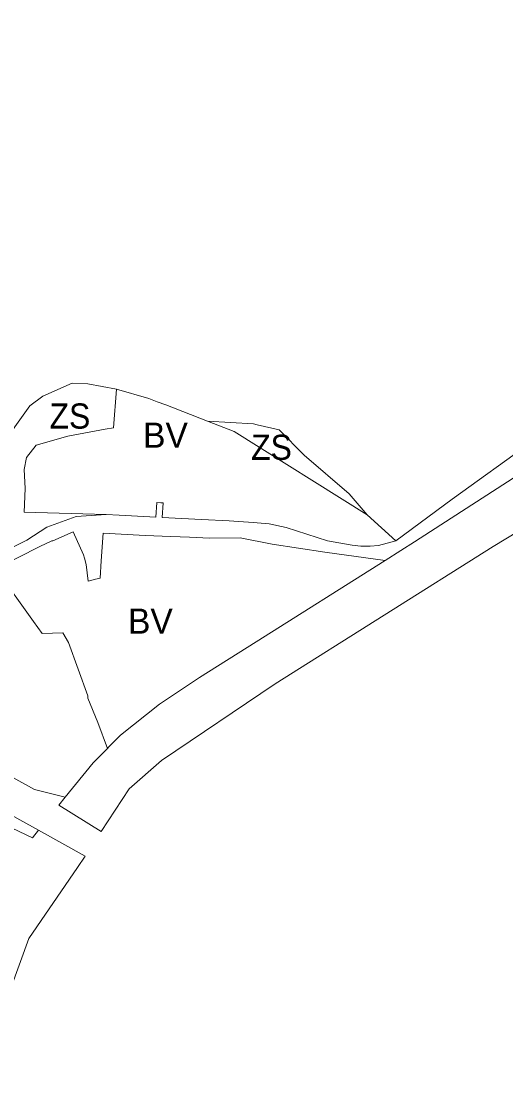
# Model space of a CAD drawing. Extents: x -650451 to -642268, y -1075216 to -1066610.
# Drawn here: x -645812 to -645580, y -1069167 to -1068657 of the extents above; entities that cross this region are included whole.
import ezdxf

# ---------------------------------------------------------------- set-up
doc = ezdxf.new("R2010")
doc.units = 0
doc.header["$LTSCALE"] = 4.8
for name, color, linetype, lineweight in [('15', 7, 'Continuous', 13), ('3', 7, 'Continuous', 13), ('41', 7, 'Continuous', 13), ('45', 7, 'Continuous', 13), ('46', 7, 'Continuous', 13), ('48', 7, 'Continuous', 13), ('9', 7, 'Continuous', 13)]:
    doc.layers.add(name, color=color, linetype=linetype, lineweight=lineweight)
doc.layers.add('62', color=7, linetype='Continuous')

msp = doc.modelspace()

# ---------------------------------------------------------------- linework, layer by layer
at = {"layer": '15'}
for points in [[(-645632.76, -1068904.96), (-645605.99, -1068885.11), (-645567.83, -1068857.79), (-645564.25, -1068849.99), (-645565.26, -1068844.12), (-645564.97, -1068839.07), (-645565.34, -1068825.58), (-645568.99, -1068739.04), (-645571.75, -1068677.77), (-645575.86, -1068580.22), (-645576.29, -1068575.28), (-645577.8, -1068561.45), (-645581.4, -1068548.08), (-645586.82, -1068535.33), (-645594.04, -1068523.44), (-645596.74, -1068519.27), (-645628.94, -1068473.97), (-645655.81, -1068438.19), (-645668.04, -1068424.72), (-645673.86, -1068423.84), (-645657.63, -1068408.53)], [(-645545.679, -1068882.991), (-645544.33, -1068882.17), (-645557.17, -1068862.39), (-645623.92, -1068905.45), (-645630.48, -1068909.6), (-645637.82, -1068914.25)], [(-645770.96, -1068892.45), (-645764.75, -1068892.77), (-645747.25, -1068893.66), (-645746.88, -1068886.63), (-645744.92, -1068886.77), (-645743.88, -1068886.85), (-645744.35, -1068893.77), (-645725.59, -1068894.76), (-645712.38, -1068895.46), (-645700.94, -1068896.22), (-645693.28, -1068896.78), (-645685.13, -1068898.52), (-645665.48, -1068904.97), (-645653.65, -1068907.01), (-645649.58, -1068907.52), (-645645.05, -1068907.48), (-645641.04, -1068907.11), (-645632.76, -1068904.96)], [(-645826.441, -1068909.81), (-645825.84, -1068912.22), (-645823.18, -1068911.82), (-645808.87, -1068904.55), (-645799.37, -1068898.41), (-645785.32, -1068893.32), (-645770.96, -1068892.45)], [(-645637.82, -1068914.25), (-645666.67, -1068910.42), (-645691.88, -1068906.55), (-645707.03, -1068903.54), (-645721.69, -1068903.71), (-645731.3, -1068903.25), (-645740.11, -1068902.84), (-645752.46, -1068902.37), (-645772.54, -1068901.36), (-645773.4, -1068914.52), (-645773.94, -1068922.73), (-645776.18, -1068923.26), (-645779.68, -1068924.1), (-645780.63, -1068916.24), (-645781.29, -1068913.2), (-645781.88, -1068911.67), (-645786.8, -1068900.58), (-645796.44, -1068904.9), (-645797.01, -1068904.9), (-645802.63, -1068907.7), (-645823.83, -1068918.35)]]:
    msp.add_lwpolyline(points, dxfattribs=at)
at = {"layer": '3'}
for points in [[(-645770.96, -1068892.45), (-645810.2, -1068891.3), (-645809.76, -1068880.04), (-645810.22, -1068870.88), (-645808.99, -1068865.25), (-645804.51, -1068859.28), (-645789.33, -1068854.99), (-645771.43, -1068851.77), (-645767.58, -1068851.08), (-645766.07, -1068832.57)], [(-645766.07, -1068832.57), (-645750.71, -1068837.16), (-645746.62, -1068838.62), (-645742.6, -1068840.05), (-645722.69, -1068847.93)], [(-645722.69, -1068847.93), (-645710.02, -1068852.79), (-645646.49, -1068892.56), (-645632.76, -1068904.96)], [(-645632.76, -1068904.96), (-645641.04, -1068907.11), (-645645.05, -1068907.48), (-645649.58, -1068907.52), (-645653.65, -1068907.01), (-645665.48, -1068904.97), (-645685.13, -1068898.52), (-645693.28, -1068896.78), (-645700.94, -1068896.22), (-645712.38, -1068895.46), (-645725.59, -1068894.76), (-645744.35, -1068893.77), (-645743.88, -1068886.85), (-645744.92, -1068886.77), (-645746.88, -1068886.63), (-645747.25, -1068893.66), (-645764.75, -1068892.77), (-645770.96, -1068892.45)], [(-645823.83, -1068918.35), (-645802.63, -1068907.7), (-645797.01, -1068904.9), (-645796.44, -1068904.9), (-645786.8, -1068900.58), (-645781.88, -1068911.67), (-645781.29, -1068913.2), (-645780.63, -1068916.24), (-645779.68, -1068924.1), (-645776.18, -1068923.26), (-645773.94, -1068922.73), (-645773.4, -1068914.52), (-645772.54, -1068901.36), (-645752.46, -1068902.37), (-645740.11, -1068902.84), (-645731.3, -1068903.25), (-645721.69, -1068903.71), (-645707.03, -1068903.54), (-645691.88, -1068906.55), (-645666.67, -1068910.42), (-645637.82, -1068914.25)], [(-645637.82, -1068914.25), (-645699.5, -1068953.13), (-645726.46, -1068970.04), (-645745.65, -1068982.8), (-645764.17, -1068997.62), (-645767.3, -1069000.78), (-645769.7, -1069003.19), (-645770.47, -1069003.97)], [(-645770.47, -1069003.97), (-645775.02, -1068991.59), (-645779.83, -1068979.98), (-645779.72, -1068978.8), (-645789.07, -1068953.45), (-645791.76, -1068948.85), (-645801.57, -1068949.19), (-645805.71, -1068943.45), (-645823.83, -1068918.35)]]:
    msp.add_lwpolyline(points, dxfattribs=at)
at = {"layer": '41'}
for points in [[(-645826.441, -1068909.81), (-645828.71, -1068900.71), (-645829.76, -1068892.24), (-645822.26, -1068861.1), (-645807.42, -1068840.55), (-645801.24, -1068836.04), (-645787.33, -1068829.85), (-645779.72, -1068830.06), (-645766.07, -1068832.57)], [(-645766.07, -1068832.57), (-645767.58, -1068851.08), (-645771.43, -1068851.77), (-645789.33, -1068854.99), (-645804.51, -1068859.28), (-645808.99, -1068865.25), (-645810.22, -1068870.88), (-645809.76, -1068880.04), (-645810.2, -1068891.3), (-645770.96, -1068892.45)], [(-645722.69, -1068847.93), (-645700.79, -1068849.16), (-645699.05, -1068849.57), (-645688.54, -1068852.06), (-645676.5, -1068864.08), (-645655, -1068882.59), (-645646.49, -1068892.56)], [(-645646.49, -1068892.56), (-645710.02, -1068852.79), (-645722.69, -1068847.93)], [(-645770.96, -1068892.45), (-645785.32, -1068893.32), (-645799.37, -1068898.41), (-645808.87, -1068904.55), (-645823.18, -1068911.82), (-645825.84, -1068912.22), (-645826.441, -1068909.81)]]:
    msp.add_lwpolyline(points, dxfattribs=at)
at = {"layer": '45'}
for points in [[(-645637.82, -1068914.25), (-645630.48, -1068909.6), (-645623.92, -1068905.45), (-645557.17, -1068862.39), (-645544.33, -1068882.17), (-645545.679, -1068882.991)], [(-645545.679, -1068882.991), (-645586.28, -1068907.71), (-645690.34, -1068973.16), (-645744.65, -1069009.71), (-645760.07, -1069023.11), (-645773.38, -1069043.46)], [(-645770.47, -1069003.97), (-645769.7, -1069003.19), (-645767.3, -1069000.78), (-645764.17, -1068997.62), (-645745.65, -1068982.8), (-645726.46, -1068970.04), (-645699.5, -1068953.13), (-645637.82, -1068914.25)], [(-645790.53, -1069027.19), (-645777.16, -1069010.72), (-645770.47, -1069003.97)], [(-645849.73, -1069020.52), (-645815.87, -1069041.86), (-645806.26, -1069046.58), (-645803.29, -1069042.92), (-645781.12, -1069055.29), (-645784.69, -1069060.74)], [(-645773.38, -1069043.46), (-645793.638, -1069031.021), (-645790.53, -1069027.19)], [(-645784.69, -1069060.74), (-645807.89, -1069094.51), (-645829.96, -1069154.65), (-645859.43, -1069254.08), (-645864.96, -1069269.78), (-645866.02, -1069270.26), (-645867.42, -1069274.21), (-645866.45, -1069276.32), (-645877.15, -1069319.06), (-645889.29, -1069330.52), (-645921.56, -1069346.6), (-645935.33, -1069340.64), (-645938.89, -1069341.56), (-645938.399, -1069347.452)]]:
    msp.add_lwpolyline(points, dxfattribs=at)
at = {"layer": '46'}
for points in [[(-645673.86, -1068423.84), (-645668.04, -1068424.72), (-645655.81, -1068438.19), (-645628.94, -1068473.97), (-645596.74, -1068519.27), (-645594.04, -1068523.44), (-645586.82, -1068535.33), (-645581.4, -1068548.08), (-645577.8, -1068561.45), (-645576.29, -1068575.28), (-645575.86, -1068580.22), (-645571.75, -1068677.77), (-645568.99, -1068739.04), (-645565.34, -1068825.58), (-645564.97, -1068839.07), (-645565.26, -1068844.12), (-645564.25, -1068849.99), (-645567.83, -1068857.79), (-645605.99, -1068885.11), (-645632.76, -1068904.96), (-645646.49, -1068892.56)], [(-645766.07, -1068832.57), (-645779.72, -1068830.06), (-645787.33, -1068829.85), (-645801.24, -1068836.04), (-645807.42, -1068840.55), (-645822.26, -1068861.1), (-645829.76, -1068892.24), (-645828.71, -1068900.71), (-645826.441, -1068909.81)], [(-645722.69, -1068847.93), (-645742.6, -1068840.05), (-645746.62, -1068838.62), (-645750.71, -1068837.16), (-645766.07, -1068832.57)], [(-645646.49, -1068892.56), (-645655, -1068882.59), (-645676.5, -1068864.08), (-645688.54, -1068852.06), (-645699.05, -1068849.57), (-645700.79, -1068849.16), (-645722.69, -1068847.93)]]:
    msp.add_lwpolyline(points, dxfattribs=at)
at = {"layer": '48'}
msp.add_line((-645850.79, -1069016.84), (-645803.29, -1069042.92), dxfattribs=at)
msp.add_lwpolyline([(-645803.29, -1069042.92), (-645806.26, -1069046.58), (-645815.87, -1069041.86), (-645849.73, -1069020.52), (-645850.79, -1069016.84)], dxfattribs=at)
at = {"layer": '9'}
for points in [[(-645790.53, -1069027.19), (-645805.16, -1069023.52), (-645843.56, -1069002.41), (-645848.18, -1069000.48), (-645852.91, -1068999.62), (-645856.26, -1068997.79), (-645882.63, -1068905.88)], [(-645823.83, -1068918.35), (-645805.71, -1068943.45), (-645801.57, -1068949.19), (-645791.76, -1068948.85), (-645789.07, -1068953.45), (-645779.72, -1068978.8), (-645779.83, -1068979.98), (-645775.02, -1068991.59), (-645770.47, -1069003.97)], [(-645770.47, -1069003.97), (-645777.16, -1069010.72), (-645790.53, -1069027.19)]]:
    msp.add_lwpolyline(points, dxfattribs=at)

# ---------------------------------------------------------------- texts
at = {"layer": '62', "width": 0.95}
for p in [(-645798.071, -1068851.437), (-645701.892, -1068866.349)]:
    msp.add_text('ZS', height=12, dxfattribs=at).set_placement(p)
at = {"layer": '62'}
for p in [(-645753.425, -1068860.554), (-645760.623, -1068949.213)]:
    msp.add_text('BV', height=12, dxfattribs=at).set_placement(p)

doc.saveas('drawing.dxf')
